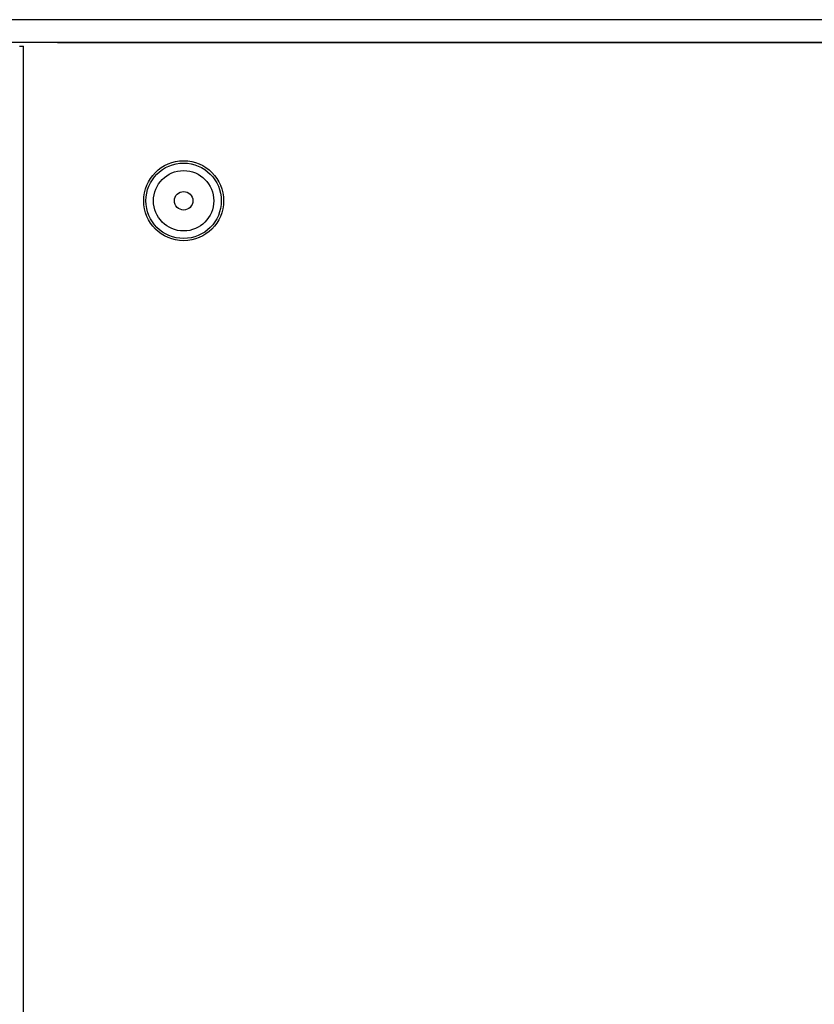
# Model space of a CAD drawing. Extents: x 1107 to 4046, y 937 to 3355.
# Tile 852 of 861: x 3024 to 3129, y 2634 to 2764. Entities that reach past the tile are written whole.
import ezdxf

# ---------------------------------------------------------------- set-up
doc = ezdxf.new("R2010")
doc.units = 0
doc.layers.add('KF_VIDA_L___C_LEFT', color=7, linetype='CONTINUOUS')

# ---------------------------------------------------------------- blocks, each defined once
blk = doc.blocks.new('KF_VIDA_L___C_LEFT')
at = {"layer": 'KF_VIDA_L___C_LEFT'}
for p, q in [((311.5, 1075), (53.5, 1075)), ((311.5, 1072), (53.5, 1072)), ((139.5, 1072), (311.5, 1072)), ((134.5, 1071.5), (135, 1071.5)), ((135, 3.5), (135, 1071.5))]:
    blk.add_line(p, q, dxfattribs=at)
for radius in [5.3, 5, 4, 1.2295]:
    blk.add_circle((156.25, 1051), radius, dxfattribs=at)

msp = doc.modelspace()

# ---------------------------------------------------------------- block references
at = {"layer": 'KF_VIDA_L___C_LEFT'}
msp.add_blockref('KF_VIDA_L___C_LEFT', (2889.3, 1689.21), dxfattribs=at)

doc.saveas('drawing.dxf')
